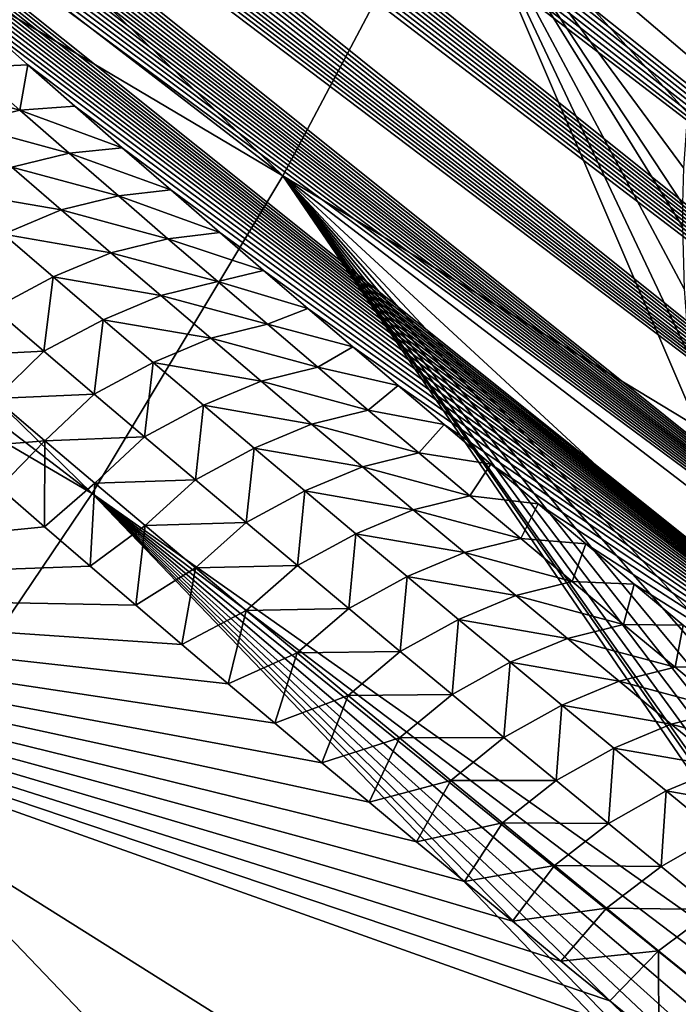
# Model space of a CAD drawing. Header units: metres. Extents: x -82 to 82, y -464 to 32.
# Tile 357 of 409: x 50.74 to 53.63, y -27.63 to -23.32. Entities that reach past the tile are written whole.
import ezdxf

# ---------------------------------------------------------------- set-up
doc = ezdxf.new("R2010")
doc.units = ezdxf.units.M
doc.layers.add('solid_K244121000C07', color=7, linetype='CONTINUOUS')

msp = doc.modelspace()

# ---------------------------------------------------------------- linework, layer by layer
at = {"layer": 'solid_K244121000C07'}
for points in [[(64.834976, -25.119036, 80.176231), (43.883732, -8.323991, 60.163883), (43.5858, -8.330283, 60.123425)], [(65.316963, -24.712254, 79.868271), (44.20718, -8.327457, 60.221996), (43.883732, -8.323991, 60.163883)], [(64.834976, -25.119036, 80.176231), (65.316963, -24.712254, 79.868271), (43.883732, -8.323991, 60.163883)], [(65.316963, -24.712254, 79.868271), (44.55732, -8.341947, 60.299618), (44.20718, -8.327457, 60.221996)], [(64.336166, -25.493633, 80.487686), (43.062752, -8.368033, 60.089104), (42.834633, -8.396905, 60.091354)], [(64.834976, -25.119036, 80.176231), (43.312481, -8.345377, 60.099106), (43.062752, -8.368033, 60.089104)], [(64.336166, -25.493633, 80.487686), (64.834976, -25.119036, 80.176231), (43.062752, -8.368033, 60.089104)], [(64.834976, -25.119036, 80.176231), (43.5858, -8.330283, 60.123425), (43.312481, -8.345377, 60.099106)], [(65.316963, -24.712254, 79.868271), (44.742947, -8.353851, 60.346474), (44.55732, -8.341947, 60.299618)], [(65.316963, -24.712254, 79.868271), (44.935673, -8.368929, 60.398834), (44.742947, -8.353851, 60.346474)], [(65.781586, -24.273102, 79.563919), (45.135643, -8.387292, 60.456886), (44.935673, -8.368929, 60.398834)], [(65.316963, -24.712254, 79.868271), (65.781586, -24.273102, 79.563919), (44.935673, -8.368929, 60.398834)], [(64.336166, -25.493633, 80.487686), (42.834633, -8.396905, 60.091354), (42.626247, -8.431354, 60.104568)], [(65.781586, -24.273102, 79.563919), (45.34341, -8.409449, 60.521267), (45.135643, -8.387292, 60.456886)], [(65.781586, -24.273102, 79.563919), (45.558769, -8.435196, 60.591793), (45.34341, -8.409449, 60.521267)], [(64.336166, -25.493633, 80.487686), (42.626247, -8.431354, 60.104568), (42.435463, -8.470701, 60.12746)], [(65.781586, -24.273102, 79.563919), (45.781994, -8.464779, 60.668797), (45.558769, -8.435196, 60.591793)], [(64.336166, -25.493633, 80.487686), (42.435463, -8.470701, 60.12746), (42.25959, -8.514233, 60.158707)], [(65.781586, -24.273102, 79.563919), (46.013653, -8.498717, 60.752934), (45.781994, -8.464779, 60.668797)], [(65.781586, -24.273102, 79.563919), (46.253456, -8.536733, 60.843929), (46.013653, -8.498717, 60.752934)], [(63.82093, -25.836189, 80.802544), (42.25959, -8.514233, 60.158707), (42.097073, -8.561757, 60.197723)], [(63.82093, -25.836189, 80.802544), (64.336166, -25.493633, 80.487686), (42.25959, -8.514233, 60.158707)], [(66.22818, -23.80135, 79.263321), (46.501831, -8.579205, 60.942272), (46.253456, -8.536733, 60.843929)], [(65.781586, -24.273102, 79.563919), (66.22818, -23.80135, 79.263321), (46.253456, -8.536733, 60.843929)], [(63.82093, -25.836189, 80.802544), (42.097073, -8.561757, 60.197723), (41.946445, -8.613113, 60.24403)], [(66.22818, -23.80135, 79.263321), (46.759361, -8.626662, 61.048622), (46.501831, -8.579205, 60.942272)], [(63.82093, -25.836189, 80.802544), (41.946445, -8.613113, 60.24403), (41.805573, -8.668403, 60.29744)], [(66.22818, -23.80135, 79.263321), (47.025688, -8.67877, 61.162643), (46.759361, -8.626662, 61.048622)], [(63.82093, -25.836189, 80.802544), (41.805573, -8.668403, 60.29744), (41.67342, -8.727686, 60.35788)], [(66.22818, -23.80135, 79.263321), (47.301388, -8.736048, 61.284985), (47.025688, -8.67877, 61.162643)], [(63.82093, -25.836189, 80.802544), (41.67342, -8.727686, 60.35788), (41.549168, -8.791111, 60.425411)], [(66.22818, -23.80135, 79.263321), (47.587025, -8.798993, 61.416267), (47.301388, -8.736048, 61.284985)], [(63.289597, -26.146694, 81.120674), (41.549168, -8.791111, 60.425411), (41.431942, -8.859061, 60.500416)], [(63.289597, -26.146694, 81.120674), (63.82093, -25.836189, 80.802544), (41.549168, -8.791111, 60.425411)], [(66.22818, -23.80135, 79.263321), (66.656013, -23.296719, 78.966629), (47.587025, -8.798993, 61.416267)], [(63.289597, -26.146694, 81.120674), (41.431942, -8.859061, 60.500416), (41.320946, -8.932129, 60.583572)], [(63.289597, -26.146694, 81.120674), (41.320946, -8.932129, 60.583572), (41.215778, -9.01079, 60.675488)], [(63.289597, -26.146694, 81.120674), (41.215778, -9.01079, 60.675488), (41.116058, -9.095607, 60.776924)], [(62.742474, -26.425037, 81.441925), (41.116058, -9.095607, 60.776924), (41.021797, -9.187693, 60.889343)], [(62.742474, -26.425037, 81.441925), (63.289597, -26.146694, 81.120674), (41.116058, -9.095607, 60.776924)], [(62.742474, -26.425037, 81.441925), (41.021797, -9.187693, 60.889343), (40.933014, -9.288031, 61.014137)], [(62.742474, -26.425037, 81.441925), (40.933014, -9.288031, 61.014137), (40.84972, -9.397694, 61.152859)], [(62.742474, -26.425037, 81.441925), (40.84972, -9.397694, 61.152859), (40.772804, -9.518192, 61.307667)], [(62.179813, -26.671011, 81.766106), (40.772804, -9.518192, 61.307667), (40.703236, -9.650862, 61.480553)], [(62.179813, -26.671011, 81.766106), (62.742474, -26.425037, 81.441925), (40.772804, -9.518192, 61.307667)], [(62.179813, -26.671011, 81.766106), (40.703236, -9.650862, 61.480553), (40.641975, -9.796873, 61.673374)], [(62.179813, -26.671011, 81.766106), (40.641975, -9.796873, 61.673374), (40.590816, -9.957867, 61.888592)], [(61.601822, -26.88431, 82.093048), (40.590816, -9.957867, 61.888592), (40.551723, -10.134602, 62.127518)], [(61.601822, -26.88431, 82.093048), (62.179813, -26.671011, 81.766106), (40.590816, -9.957867, 61.888592)], [(61.601822, -26.88431, 82.093048), (40.551723, -10.134602, 62.127518), (40.52626, -10.327674, 62.391285)], [(61.601822, -26.88431, 82.093048), (40.52626, -10.327674, 62.391285), (40.516453, -10.537777, 62.681065)], [(61.601822, -26.88431, 82.093048), (40.516453, -10.537777, 62.681065), (40.518169, -10.649652, 62.836357)], [(61.008587, -27.064528, 82.422531), (40.518169, -10.649652, 62.836357), (40.524429, -10.766109, 62.998688)], [(61.008587, -27.064528, 82.422531), (61.601822, -26.88431, 82.093048), (40.518169, -10.649652, 62.836357)], [(61.008587, -27.064528, 82.422531), (40.524429, -10.766109, 62.998688), (40.535412, -10.887243, 63.168228)], [(61.008587, -27.064528, 82.422531), (40.535412, -10.887243, 63.168228), (40.551792, -11.013494, 63.345539)], [(61.008587, -27.064528, 82.422531), (40.551792, -11.013494, 63.345539), (40.573341, -11.144667, 63.530453)], [(61.008587, -27.064528, 82.422531), (40.573341, -11.144667, 63.530453), (40.600418, -11.280968, 63.723255)], [(61.008587, -27.064528, 82.422531), (40.600418, -11.280968, 63.723255), (40.633728, -11.422853, 63.924526)], [(60.400227, -27.211134, 82.754295), (40.633728, -11.422853, 63.924526), (40.672955, -11.570053, 64.134003)], [(60.400227, -27.211134, 82.754295), (61.008587, -27.064528, 82.422531), (40.633728, -11.422853, 63.924526)], [(60.400227, -27.211134, 82.754295), (40.672955, -11.570053, 64.134003), (40.718605, -11.722903, 64.352135)], [(60.400227, -27.211134, 82.754295), (40.718605, -11.722903, 64.352135), (40.771366, -11.881867, 64.579506)], [(60.400227, -27.211134, 82.754295), (40.771366, -11.881867, 64.579506), (40.830856, -12.046622, 64.815788)], [(60.400227, -27.211134, 82.754295), (40.830856, -12.046622, 64.815788), (40.897758, -12.217632, 65.061584)], [(59.77684, -27.323496, 83.088043), (40.897758, -12.217632, 65.061584), (40.97274, -12.395342, 65.317444)], [(59.77684, -27.323496, 83.088043), (60.400227, -27.211134, 82.754295), (40.897758, -12.217632, 65.061584)], [(59.77684, -27.323496, 83.088043), (40.97274, -12.395342, 65.317444), (41.055374, -12.579402, 65.583031)], [(59.77684, -27.323496, 83.088043), (41.055374, -12.579402, 65.583031), (41.146564, -12.770417, 65.85907)], [(59.77684, -27.323496, 83.088043), (41.146564, -12.770417, 65.85907), (41.246918, -12.968789, 66.146072)], [(59.77684, -27.323496, 83.088043), (41.246918, -12.968789, 66.146072), (41.318615, -13.104889, 66.343254)], [(59.138523, -27.400879, 83.423416), (41.318615, -13.104889, 66.343254), (41.394516, -13.244321, 66.545418)], [(59.138523, -27.400879, 83.423416), (59.77684, -27.323496, 83.088043), (41.318615, -13.104889, 66.343254)], [(59.138523, -27.400879, 83.423416), (41.394516, -13.244321, 66.545418), (41.474998, -13.387338, 66.752853)], [(59.138523, -27.400879, 83.423416), (41.474998, -13.387338, 66.752853), (41.560184, -13.534018, 66.965668)], [(59.138523, -27.400879, 83.423416), (41.560184, -13.534018, 66.965668), (41.649643, -13.68405, 67.183517)], [(59.138523, -27.400879, 83.423416), (41.649643, -13.68405, 67.183517), (41.743755, -13.83768, 67.4067)], [(59.138523, -27.400879, 83.423416), (41.743755, -13.83768, 67.4067), (41.842953, -13.995203, 67.635544)], [(59.138523, -27.400879, 83.423416), (41.842953, -13.995203, 67.635544), (41.947605, -14.156862, 67.870338)], [(59.138523, -27.400879, 83.423416), (41.947605, -14.156862, 67.870338), (42.05719, -14.322292, 68.110687)], [(58.485367, -27.442453, 83.760025), (42.05719, -14.322292, 68.110687), (42.171913, -14.491622, 68.356743)], [(58.485367, -27.442453, 83.760025), (59.138523, -27.400879, 83.423416), (42.05719, -14.322292, 68.110687)], [(58.485367, -27.442453, 83.760025), (42.171913, -14.491622, 68.356743), (42.292297, -14.665189, 68.608879)], [(58.485367, -27.442453, 83.760025), (42.292297, -14.665189, 68.608879), (42.418854, -14.843333, 68.86747)], [(58.485367, -27.442453, 83.760025), (42.418854, -14.843333, 68.86747), (42.551308, -15.025867, 69.132324)], [(58.485367, -27.442453, 83.760025), (42.551308, -15.025867, 69.132324), (42.689445, -15.212635, 69.40329)], [(58.485367, -27.442453, 83.760025), (42.689445, -15.212635, 69.40329), (42.833881, -15.404033, 69.680779)], [(58.485367, -27.442453, 83.760025), (42.833881, -15.404033, 69.680779), (42.946712, -15.550855, 69.893425)], [(57.817333, -27.447262, 84.097412), (42.946712, -15.550855, 69.893425), (43.063663, -15.700654, 70.110138)], [(57.817333, -27.447262, 84.097412), (58.485367, -27.442453, 83.760025), (42.946712, -15.550855, 69.893425)], [(57.817333, -27.447262, 84.097412), (43.063663, -15.700654, 70.110138), (43.184277, -15.853133, 70.330612)], [(57.817333, -27.447262, 84.097412), (43.184277, -15.853133, 70.330612), (43.308525, -16.00827, 70.554825)], [(57.817333, -27.447262, 84.097412), (43.308525, -16.00827, 70.554825), (43.436722, -16.166262, 70.782974)], [(57.817333, -27.447262, 84.097412), (43.436722, -16.166262, 70.782974), (43.569176, -16.327301, 71.015251)], [(57.817333, -27.447262, 84.097412), (43.569176, -16.327301, 71.015251), (43.706203, -16.491587, 71.251869)], [(57.817333, -27.447262, 84.097412), (43.706203, -16.491587, 71.251869), (43.847984, -16.659235, 71.49292)], [(57.817333, -27.447262, 84.097412), (43.847984, -16.659235, 71.49292), (43.993866, -16.829842, 71.738029)], [(57.817333, -27.447262, 84.097412), (43.993866, -16.829842, 71.738029), (44.144028, -17.00351, 71.987282)], [(57.134445, -27.41423, 84.435051), (44.144028, -17.00351, 71.987282), (44.298843, -17.180473, 72.240898)], [(57.134445, -27.41423, 84.435051), (57.817333, -27.447262, 84.097412), (44.144028, -17.00351, 71.987282)], [(57.134445, -27.41423, 84.435051), (44.298843, -17.180473, 72.240898), (44.458698, -17.360964, 72.4991)], [(57.134445, -27.41423, 84.435051), (44.458698, -17.360964, 72.4991), (44.623966, -17.545219, 72.762115)], [(57.134445, -27.41423, 84.435051), (44.623966, -17.545219, 72.762115), (44.794674, -17.733261, 73.029953)], [(57.134445, -27.41423, 84.435051), (44.794674, -17.733261, 73.029953), (44.970074, -17.924643, 73.302208)], [(57.134445, -27.41423, 84.435051), (44.970074, -17.924643, 73.302208), (45.150547, -18.119585, 73.579063)], [(57.134445, -27.41423, 84.435051), (45.150547, -18.119585, 73.579063), (45.298889, -18.278292, 73.804031)], [(57.134445, -27.41423, 84.435051), (45.298889, -18.278292, 73.804031), (45.451015, -18.439598, 74.032227)], [(57.134445, -27.41423, 84.435051), (45.451015, -18.439598, 74.032227), (45.607159, -18.603651, 74.263771)], [(57.134445, -27.41423, 84.435051), (45.607159, -18.603651, 74.263771), (45.767555, -18.770592, 74.498779)], [(57.134445, -27.41423, 84.435051), (45.767555, -18.770592, 74.498779), (45.931667, -18.940113, 74.737)], [(56.436752, -27.342197, 84.772331), (45.931667, -18.940113, 74.737), (46.099277, -19.112083, 74.97831)], [(56.436752, -27.342197, 84.772331), (57.134445, -27.41423, 84.435051), (45.931667, -18.940113, 74.737)], [(56.436752, -27.342197, 84.772331), (46.099277, -19.112083, 74.97831), (46.270691, -19.286684, 75.222847)], [(51.898346, -24.00172, 32.120441), (46.538589, -19.878847, 30.375805), (46.910393, -19.163303, 30.62591)], [(52.642662, -22.593567, 32.59882), (51.898346, -24.00172, 32.120441), (46.910393, -19.163303, 30.62591)], [(56.436752, -27.342197, 84.772331), (46.270691, -19.286684, 75.222847), (46.446213, -19.464096, 75.470772)], [(56.436752, -27.342197, 84.772331), (46.446213, -19.464096, 75.470772), (46.626152, -19.644503, 75.722221)], [(56.436752, -27.342197, 84.772331), (46.626152, -19.644503, 75.722221), (46.81081, -19.828087, 75.977348)], [(56.436752, -27.342197, 84.772331), (46.81081, -19.828087, 75.977348), (46.968513, -19.983637, 76.192871)], [(51.898346, -24.00172, 32.120441), (46.138924, -20.590467, 30.159786), (46.538589, -19.878847, 30.375805)], [(56.436752, -27.342197, 84.772331), (46.968513, -19.983637, 76.192871), (47.129635, -20.141485, 76.411026)], [(56.436752, -27.342197, 84.772331), (47.129635, -20.141485, 76.411026), (47.293549, -20.301291, 76.631538)], [(56.436752, -27.342197, 84.772331), (47.293549, -20.301291, 76.631538), (47.460411, -20.463135, 76.854469)], [(56.436752, -27.342197, 84.772331), (47.460411, -20.463135, 76.854469), (47.63044, -20.627134, 77.079895)], [(51.06205, -25.392845, 31.758326), (45.71249, -21.296207, 29.978449), (46.138924, -20.590467, 30.159786)], [(51.898346, -24.00172, 32.120441), (51.06205, -25.392845, 31.758326), (46.138924, -20.590467, 30.159786)], [(56.436752, -27.342197, 84.772331), (47.63044, -20.627134, 77.079895), (47.803844, -20.793413, 77.307899)], [(56.436752, -27.342197, 84.772331), (47.803844, -20.793413, 77.307899), (47.980835, -20.96209, 77.538567)], [(56.436752, -27.342197, 84.772331), (47.980835, -20.96209, 77.538567), (48.161636, -21.133286, 77.771965)], [(56.436752, -27.342197, 84.772331), (48.161636, -21.133286, 77.771965), (48.346451, -21.307125, 78.008186)], [(51.06205, -25.392845, 31.758326), (45.26046, -21.994137, 29.832287), (45.71249, -21.296207, 29.978449)], [(56.436752, -27.342197, 84.772331), (48.346451, -21.307125, 78.008186), (48.5355, -21.48373, 78.247307)], [(55.724285, -27.229893, 85.108566), (48.5355, -21.48373, 78.247307), (48.728233, -21.662798, 78.489098)], [(55.724285, -27.229893, 85.108566), (56.436752, -27.342197, 84.772331), (48.5355, -21.48373, 78.247307)], [(55.724285, -27.229893, 85.108566), (48.728233, -21.662798, 78.489098), (48.924179, -21.844067, 78.733376)], [(55.724285, -27.229893, 85.108566), (48.924179, -21.844067, 78.733376), (49.094933, -22.001335, 78.944832)], [(51.06205, -25.392845, 31.758326), (50.140499, -26.755737, 31.51539), (45.26046, -21.994137, 29.832287)], [(55.724285, -27.229893, 85.108566), (49.094933, -22.001335, 78.944832), (49.268486, -22.160477, 79.158295)], [(55.724285, -27.229893, 85.108566), (49.268486, -22.160477, 79.158295), (49.445042, -22.321611, 79.373848)], [(55.724285, -27.229893, 85.108566), (49.445042, -22.321611, 79.373848), (49.624802, -22.484858, 79.591583)], [(55.724285, -27.229893, 85.108566), (49.624802, -22.484858, 79.591583), (49.807968, -22.650337, 79.811577)], [(53.717121, -25.101807, 32.828003), (51.898346, -24.00172, 32.120441), (52.642662, -22.593567, 32.59882)], [(53.679573, -24.788958, 32.832333), (53.717121, -25.101807, 32.828003), (52.642662, -22.593567, 32.59882)], [(53.657875, -24.496931, 32.845715), (53.679573, -24.788958, 32.832333), (52.642662, -22.593567, 32.59882)], [(53.650093, -24.223253, 32.867104), (53.657875, -24.496931, 32.845715), (52.642662, -22.593567, 32.59882)], [(53.650635, -24.123808, 32.877216), (53.650093, -24.223253, 32.867104), (52.642662, -22.593567, 32.59882)], [(53.655128, -23.966259, 32.895828), (53.650635, -24.123808, 32.877216), (52.642662, -22.593567, 32.59882)], [(53.671955, -23.724344, 32.931305), (53.655128, -23.966259, 32.895828), (52.642662, -22.593567, 32.59882)], [(53.699623, -23.495626, 32.973083), (53.671955, -23.724344, 32.931305), (52.642662, -22.593567, 32.59882)], [(53.737541, -23.278875, 33.020851), (53.699623, -23.495626, 32.973083), (52.642662, -22.593567, 32.59882)], [(55.724285, -27.229893, 85.108566), (49.807968, -22.650337, 79.811577), (49.99474, -22.818169, 80.03392)], [(55.724285, -27.229893, 85.108566), (49.99474, -22.818169, 80.03392), (50.185322, -22.988474, 80.258698)], [(55.724285, -27.229893, 85.108566), (50.185322, -22.988474, 80.258698), (50.379898, -23.161373, 80.485992)], [(55.724285, -27.229893, 85.108566), (50.379898, -23.161373, 80.485992), (50.578194, -23.336864, 80.71608)], [(50.530987, -23.525949, 81.147804), (50.780018, -23.514853, 80.948883), (50.578194, -23.336864, 80.71608)], [(55.724285, -27.229893, 85.108566), (50.578194, -23.336864, 80.71608), (50.780018, -23.514853, 80.948883)], [(50.745262, -23.713552, 81.393272), (50.780018, -23.514853, 80.948883), (50.530987, -23.525949, 81.147804)], [(50.745262, -23.713552, 81.393272), (50.985352, -23.695246, 81.184212), (50.780018, -23.514853, 80.948883)], [(55.724285, -27.229893, 85.108566), (50.780018, -23.514853, 80.948883), (50.985352, -23.695246, 81.184212)], [(50.745262, -23.713552, 81.393272), (50.530987, -23.525949, 81.147804), (50.278816, -23.58786, 81.332726)], [(50.745262, -23.713552, 81.393272), (50.278816, -23.58786, 81.332726), (50.493557, -23.775331, 81.57885)], [(50.960537, -23.901171, 81.637871), (50.745262, -23.713552, 81.393272), (50.493557, -23.775331, 81.57885)], [(50.745262, -23.713552, 81.393272), (51.194164, -23.877956, 81.421852), (50.985352, -23.695246, 81.184212)], [(50.960537, -23.901171, 81.637871), (51.194164, -23.877956, 81.421852), (50.745262, -23.713552, 81.393272)], [(55.724285, -27.229893, 85.108566), (50.985352, -23.695246, 81.184212), (51.194164, -23.877956, 81.421852)], [(50.960537, -23.901171, 81.637871), (50.493557, -23.775331, 81.57885), (50.709297, -23.962837, 81.824089)], [(51.176811, -24.088806, 81.881592), (50.960537, -23.901171, 81.637871), (50.709297, -23.962837, 81.824089)], [(50.960537, -23.901171, 81.637871), (51.406437, -24.062893, 81.661613), (51.194164, -23.877956, 81.421852)], [(51.176811, -24.088806, 81.881592), (51.406437, -24.062893, 81.661613), (50.960537, -23.901171, 81.637871)], [(55.724285, -27.229893, 85.108566), (51.194164, -23.877956, 81.421852), (51.406437, -24.062893, 81.661613)], [(50.926025, -24.150377, 82.068436), (50.709297, -23.962837, 81.824089), (50.456707, -24.069826, 81.986664)], [(51.176811, -24.088806, 81.881592), (50.709297, -23.962837, 81.824089), (50.926025, -24.150377, 82.068436)], [(54.517178, -27.828033, 33.123928), (51.06205, -25.392845, 31.758326), (51.898346, -24.00172, 32.120441)], [(54.444122, -27.65045, 33.089764), (54.517178, -27.828033, 33.123928), (51.898346, -24.00172, 32.120441)], [(54.41013, -27.566099, 33.074097), (54.444122, -27.65045, 33.089764), (51.898346, -24.00172, 32.120441)], [(54.312511, -27.314096, 33.029942), (54.41013, -27.566099, 33.074097), (51.898346, -24.00172, 32.120441)], [(54.223919, -27.071739, 32.991177), (54.312511, -27.314096, 33.029942), (51.898346, -24.00172, 32.120441)], [(54.142929, -26.838369, 32.957092), (54.223919, -27.071739, 32.991177), (51.898346, -24.00172, 32.120441)], [(54.07021, -26.61421, 32.927841), (54.142929, -26.838369, 32.957092), (51.898346, -24.00172, 32.120441)], [(54.004978, -26.398724, 32.902996), (54.07021, -26.61421, 32.927841), (51.898346, -24.00172, 32.120441)], [(53.945988, -26.191214, 32.881943), (54.004978, -26.398724, 32.902996), (51.898346, -24.00172, 32.120441)], [(53.847988, -25.800329, 32.851353), (53.945988, -26.191214, 32.881943), (51.898346, -24.00172, 32.120441)], [(53.772549, -25.438126, 32.8339), (53.847988, -25.800329, 32.851353), (51.898346, -24.00172, 32.120441)], [(53.717121, -25.101807, 32.828003), (53.772549, -25.438126, 32.8339), (51.898346, -24.00172, 32.120441)], [(50.926025, -24.150377, 82.068436), (50.456707, -24.069826, 81.986664), (50.673588, -24.257076, 82.231377)], [(51.176811, -24.088806, 81.881592), (51.62215, -24.249968, 81.903282), (51.406437, -24.062893, 81.661613)], [(55.724285, -27.229893, 85.108566), (51.406437, -24.062893, 81.661613), (51.62215, -24.249968, 81.903282)], [(51.39407, -24.276464, 82.124435), (51.176811, -24.088806, 81.881592), (50.926025, -24.150377, 82.068436)], [(51.39407, -24.276464, 82.124435), (51.62215, -24.249968, 81.903282), (51.176811, -24.088806, 81.881592)], [(51.143734, -24.337955, 82.31189), (50.926025, -24.150377, 82.068436), (50.673588, -24.257076, 82.231377)], [(51.39407, -24.276464, 82.124435), (50.926025, -24.150377, 82.068436), (51.143734, -24.337955, 82.31189)], [(51.39407, -24.276464, 82.124435), (51.813698, -24.415342, 82.11615), (51.62215, -24.249968, 81.903282)], [(55.724285, -27.229893, 85.108566), (51.62215, -24.249968, 81.903282), (51.813698, -24.415342, 82.11615)], [(50.891449, -24.44438, 82.475182), (50.673588, -24.257076, 82.231377), (50.630798, -24.582098, 82.596008)], [(51.143734, -24.337955, 82.31189), (50.673588, -24.257076, 82.231377), (50.891449, -24.44438, 82.475182)], [(51.612305, -24.464146, 82.366402), (51.39407, -24.276464, 82.124435), (51.143734, -24.337955, 82.31189)], [(51.612305, -24.464146, 82.366402), (51.813698, -24.415342, 82.11615), (51.39407, -24.276464, 82.124435)], [(51.362411, -24.525572, 82.554443), (51.143734, -24.337955, 82.31189), (50.891449, -24.44438, 82.475182)], [(51.612305, -24.464146, 82.366402), (51.143734, -24.337955, 82.31189), (51.362411, -24.525572, 82.554443)], [(51.612305, -24.464146, 82.366402), (52.007839, -24.582232, 82.330193), (51.813698, -24.415342, 82.11615)], [(55.724285, -27.229893, 85.108566), (51.813698, -24.415342, 82.11615), (52.007839, -24.582232, 82.330193)], [(50.891449, -24.44438, 82.475182), (50.630798, -24.582098, 82.596008), (50.850266, -24.769735, 82.839966)], [(51.110268, -24.631737, 82.718079), (50.891449, -24.44438, 82.475182), (50.850266, -24.769735, 82.839966)], [(51.362411, -24.525572, 82.554443), (50.891449, -24.44438, 82.475182), (51.110268, -24.631737, 82.718079)], [(51.831509, -24.651852, 82.607491), (51.612305, -24.464146, 82.366402), (51.362411, -24.525572, 82.554443)], [(51.831509, -24.651852, 82.607491), (52.007839, -24.582232, 82.330193), (51.612305, -24.464146, 82.366402)], [(51.58205, -24.713232, 82.796104), (51.362411, -24.525572, 82.554443), (51.110268, -24.631737, 82.718079)], [(51.831509, -24.651852, 82.607491), (51.362411, -24.525572, 82.554443), (51.58205, -24.713232, 82.796104)], [(50.850266, -24.769735, 82.839966), (50.630798, -24.582098, 82.596008), (50.419056, -24.790993, 82.727867)], [(51.831509, -24.651852, 82.607491), (52.204563, -24.750572, 82.545265), (52.007839, -24.582232, 82.330193)], [(55.724285, -27.229893, 85.108566), (52.007839, -24.582232, 82.330193), (52.204563, -24.750572, 82.545265)], [(51.110268, -24.631737, 82.718079), (50.850266, -24.769735, 82.839966), (51.07069, -24.957443, 83.082993)], [(51.330048, -24.819153, 82.96006), (51.110268, -24.631737, 82.718079), (51.07069, -24.957443, 83.082993)], [(51.58205, -24.713232, 82.796104), (51.110268, -24.631737, 82.718079), (51.330048, -24.819153, 82.96006)], [(52.051666, -24.839586, 82.847687), (51.831509, -24.651852, 82.607491), (51.58205, -24.713232, 82.796104)], [(52.051666, -24.839586, 82.847687), (52.204563, -24.750572, 82.545265), (51.831509, -24.651852, 82.607491)], [(51.802639, -24.900936, 83.036865), (51.58205, -24.713232, 82.796104), (51.330048, -24.819153, 82.96006)], [(52.051666, -24.839586, 82.847687), (51.58205, -24.713232, 82.796104), (51.802639, -24.900936, 83.036865)], [(52.051666, -24.839586, 82.847687), (52.403854, -24.920309, 82.761246), (52.204563, -24.750572, 82.545265)], [(55.724285, -27.229893, 85.108566), (52.204563, -24.750572, 82.545265), (52.403854, -24.920309, 82.761246)], [(50.850266, -24.769735, 82.839966), (50.419056, -24.790993, 82.727867), (50.636475, -24.976566, 82.969627)], [(51.07069, -24.957443, 83.082993), (50.850266, -24.769735, 82.839966), (50.636475, -24.976566, 82.969627)], [(51.330048, -24.819153, 82.96006), (51.07069, -24.957443, 83.082993), (51.292061, -25.145227, 83.325089)], [(51.55077, -25.00663, 83.201126), (51.330048, -24.819153, 82.96006), (51.292061, -25.145227, 83.325089)], [(51.802639, -24.900936, 83.036865), (51.330048, -24.819153, 82.96006), (51.55077, -25.00663, 83.201126)], [(52.27277, -25.027351, 83.087013), (52.051666, -24.839586, 82.847687), (51.802639, -24.900936, 83.036865)], [(52.27277, -25.027351, 83.087013), (52.403854, -24.920309, 82.761246), (52.051666, -24.839586, 82.847687)], [(52.02417, -25.088688, 83.276733), (51.802639, -24.900936, 83.036865), (51.55077, -25.00663, 83.201126)], [(52.27277, -25.027351, 83.087013), (51.802639, -24.900936, 83.036865), (52.02417, -25.088688, 83.276733)], [(52.27277, -25.027351, 83.087013), (52.605698, -25.091421, 82.978065), (52.403854, -24.920309, 82.761246)], [(55.724285, -27.229893, 85.108566), (52.403854, -24.920309, 82.761246), (52.605698, -25.091421, 82.978065)], [(50.854836, -25.16222, 83.210449), (50.636475, -24.976566, 82.969627), (50.455494, -25.194767, 83.057953)], [(51.07069, -24.957443, 83.082993), (50.636475, -24.976566, 82.969627), (50.854836, -25.16222, 83.210449)], [(51.292061, -25.145227, 83.325089), (51.07069, -24.957443, 83.082993), (50.854836, -25.16222, 83.210449)], [(51.55077, -25.00663, 83.201126), (51.292061, -25.145227, 83.325089), (51.514378, -25.333088, 83.566254)], [(51.772427, -25.19417, 83.441292), (51.55077, -25.00663, 83.201126), (51.514378, -25.333088, 83.566254)], [(52.02417, -25.088688, 83.276733), (51.55077, -25.00663, 83.201126), (51.772427, -25.19417, 83.441292)], [(52.494816, -25.215147, 83.325447), (52.27277, -25.027351, 83.087013), (52.02417, -25.088688, 83.276733)], [(52.494816, -25.215147, 83.325447), (52.605698, -25.091421, 82.978065), (52.27277, -25.027351, 83.087013)], [(52.246635, -25.276487, 83.515701), (52.02417, -25.088688, 83.276733), (51.772427, -25.19417, 83.441292)], [(52.494816, -25.215147, 83.325447), (52.02417, -25.088688, 83.276733), (52.246635, -25.276487, 83.515701)], [(52.494816, -25.215147, 83.325447), (52.810139, -25.264061, 83.196053), (52.605698, -25.091421, 82.978065)], [(55.724285, -27.229893, 85.108566), (52.605698, -25.091421, 82.978065), (52.810139, -25.264061, 83.196053)], [(51.292061, -25.145227, 83.325089), (50.854836, -25.16222, 83.210449), (51.074127, -25.347961, 83.450348)], [(51.514378, -25.333088, 83.566254), (51.292061, -25.145227, 83.325089), (51.074127, -25.347961, 83.450348)], [(50.854836, -25.16222, 83.210449), (50.455494, -25.194767, 83.057953), (50.653545, -25.366768, 83.279175)], [(50.854836, -25.16222, 83.210449), (50.653545, -25.366768, 83.279175), (50.852669, -25.538887, 83.499786)], [(51.074127, -25.347961, 83.450348), (50.854836, -25.16222, 83.210449), (50.852669, -25.538887, 83.499786)], [(51.772427, -25.19417, 83.441292), (51.514378, -25.333088, 83.566254), (51.737621, -25.521029, 83.80648)], [(51.995018, -25.381773, 83.680534), (51.772427, -25.19417, 83.441292), (51.737621, -25.521029, 83.80648)], [(52.246635, -25.276487, 83.515701), (51.772427, -25.19417, 83.441292), (51.995018, -25.381773, 83.680534)], [(52.717796, -25.402975, 83.562988), (52.494816, -25.215147, 83.325447), (52.246635, -25.276487, 83.515701)], [(52.717796, -25.402975, 83.562988), (52.810139, -25.264061, 83.196053), (52.494816, -25.215147, 83.325447)], [(52.470032, -25.464334, 83.753769), (52.246635, -25.276487, 83.515701), (51.995018, -25.381773, 83.680534)], [(52.717796, -25.402975, 83.562988), (52.246635, -25.276487, 83.515701), (52.470032, -25.464334, 83.753769)], [(52.717796, -25.402975, 83.562988), (53.017174, -25.43825, 83.415268), (52.810139, -25.264061, 83.196053)], [(55.724285, -27.229893, 85.108566), (52.810139, -25.264061, 83.196053), (53.017174, -25.43825, 83.415268)], [(50.852669, -25.538887, 83.499786), (50.653545, -25.366768, 83.279175), (48.012821, -25.821535, 82.119522)], [(51.074127, -25.347961, 83.450348), (50.852669, -25.538887, 83.499786), (51.052681, -25.710972, 83.719574)], [(51.294338, -25.533792, 83.689316), (51.074127, -25.347961, 83.450348), (51.052681, -25.710972, 83.719574)], [(51.514378, -25.333088, 83.566254), (51.074127, -25.347961, 83.450348), (51.294338, -25.533792, 83.689316)], [(51.737621, -25.521029, 83.80648), (51.514378, -25.333088, 83.566254), (51.294338, -25.533792, 83.689316)], [(55.744473, -30.277155, 33.75568), (50.140499, -26.755737, 31.51539), (51.06205, -25.392845, 31.758326)], [(55.563911, -29.959255, 33.658073), (55.744473, -30.277155, 33.75568), (51.06205, -25.392845, 31.758326)], [(55.3787, -29.620798, 33.55917), (55.563911, -29.959255, 33.658073), (51.06205, -25.392845, 31.758326)], [(55.206097, -29.294109, 33.468399), (55.3787, -29.620798, 33.55917), (51.06205, -25.392845, 31.758326)], [(55.045471, -28.978853, 33.385307), (55.206097, -29.294109, 33.468399), (51.06205, -25.392845, 31.758326)], [(54.897404, -28.675137, 33.309948), (55.045471, -28.978853, 33.385307), (51.06205, -25.392845, 31.758326)], [(54.76001, -28.382174, 33.241375), (54.897404, -28.675137, 33.309948), (51.06205, -25.392845, 31.758326)], [(54.633244, -28.099829, 33.179409), (54.76001, -28.382174, 33.241375), (51.06205, -25.392845, 31.758326)], [(54.517178, -27.828033, 33.123928), (54.633244, -28.099829, 33.179409), (51.06205, -25.392845, 31.758326)], [(51.995018, -25.381773, 83.680534), (51.737621, -25.521029, 83.80648), (51.9618, -25.709047, 84.045776)], [(52.218533, -25.569441, 83.918861), (51.995018, -25.381773, 83.680534), (51.9618, -25.709047, 84.045776)], [(52.470032, -25.464334, 83.753769), (51.995018, -25.381773, 83.680534), (52.218533, -25.569441, 83.918861)], [(52.941708, -25.590836, 83.799644), (52.717796, -25.402975, 83.562988), (52.470032, -25.464334, 83.753769)], [(52.941708, -25.590836, 83.799644), (53.017174, -25.43825, 83.415268), (52.717796, -25.402975, 83.562988)], [(52.941708, -25.590836, 83.799644), (53.226807, -25.613991, 83.635704), (53.017174, -25.43825, 83.415268)], [(55.724285, -27.229893, 85.108566), (53.017174, -25.43825, 83.415268), (53.226807, -25.613991, 83.635704)], [(52.694351, -25.652233, 83.990929), (52.470032, -25.464334, 83.753769), (52.218533, -25.569441, 83.918861)], [(52.941708, -25.590836, 83.799644), (52.470032, -25.464334, 83.753769), (52.694351, -25.652233, 83.990929)], [(51.052681, -25.710972, 83.719574), (50.852669, -25.538887, 83.499786), (48.012821, -25.821535, 82.119522)], [(51.294338, -25.533792, 83.689316), (51.052681, -25.710972, 83.719574), (51.253464, -25.882902, 83.9384)], [(51.515465, -25.719711, 83.927345), (51.294338, -25.533792, 83.689316), (51.253464, -25.882902, 83.9384)], [(51.737621, -25.521029, 83.80648), (51.294338, -25.533792, 83.689316), (51.515465, -25.719711, 83.927345)], [(51.9618, -25.709047, 84.045776), (51.737621, -25.521029, 83.80648), (51.515465, -25.719711, 83.927345)], [(52.218533, -25.569441, 83.918861), (51.9618, -25.709047, 84.045776), (52.186897, -25.897146, 84.284126)], [(52.442963, -25.757174, 84.156273), (52.218533, -25.569441, 83.918861), (52.186897, -25.897146, 84.284126)], [(52.694351, -25.652233, 83.990929), (52.218533, -25.569441, 83.918861), (52.442963, -25.757174, 84.156273)], [(53.166542, -25.778727, 84.035416), (52.941708, -25.590836, 83.799644), (52.694351, -25.652233, 83.990929)], [(53.166542, -25.778727, 84.035416), (53.226807, -25.613991, 83.635704), (52.941708, -25.590836, 83.799644)], [(53.166542, -25.778727, 84.035416), (53.439034, -25.791286, 83.857353), (53.226807, -25.613991, 83.635704)], [(55.724285, -27.229893, 85.108566), (53.226807, -25.613991, 83.635704), (53.439034, -25.791286, 83.857353)], [(52.919586, -25.840179, 84.227188), (52.694351, -25.652233, 83.990929), (52.442963, -25.757174, 84.156273)], [(53.166542, -25.778727, 84.035416), (52.694351, -25.652233, 83.990929), (52.919586, -25.840179, 84.227188)], [(51.253464, -25.882902, 83.9384), (51.052681, -25.710972, 83.719574), (48.012821, -25.821535, 82.119522)], [(51.9618, -25.709047, 84.045776), (51.515465, -25.719711, 83.927345), (51.737503, -25.905722, 84.164452)], [(52.186897, -25.897146, 84.284126), (51.9618, -25.709047, 84.045776), (51.737503, -25.905722, 84.164452)], [(51.515465, -25.719711, 83.927345), (51.253464, -25.882902, 83.9384), (51.45541, -26.055023, 84.156693)], [(51.737503, -25.905722, 84.164452), (51.515465, -25.719711, 83.927345), (51.45541, -26.055023, 84.156693)], [(52.442963, -25.757174, 84.156273), (52.186897, -25.897146, 84.284126), (52.412914, -26.085327, 84.521545)], [(52.668312, -25.944973, 84.392769), (52.442963, -25.757174, 84.156273), (52.412914, -26.085327, 84.521545)], [(52.919586, -25.840179, 84.227188), (52.442963, -25.757174, 84.156273), (52.668312, -25.944973, 84.392769)], [(53.392292, -25.96665, 84.270287), (53.166542, -25.778727, 84.035416), (52.919586, -25.840179, 84.227188)], [(53.392292, -25.96665, 84.270287), (53.439034, -25.791286, 83.857353), (53.166542, -25.778727, 84.035416)], [(53.392292, -25.96665, 84.270287), (53.653858, -25.970139, 84.080223), (53.439034, -25.791286, 83.857353)], [(55.724285, -27.229893, 85.108566), (53.439034, -25.791286, 83.857353), (53.653858, -25.970139, 84.080223)], [(52.152691, -29.244907, 86.507706), (48.012821, -25.821535, 82.119522), (46.625687, -27.394537, 82.163506)], [(51.45541, -26.055023, 84.156693), (51.253464, -25.882902, 83.9384), (48.012821, -25.821535, 82.119522)], [(51.658646, -26.227434, 84.374596), (51.45541, -26.055023, 84.156693), (48.012821, -25.821535, 82.119522)], [(51.863174, -26.400135, 84.592087), (51.658646, -26.227434, 84.374596), (48.012821, -25.821535, 82.119522)], [(52.069004, -26.573128, 84.809166), (51.863174, -26.400135, 84.592087), (48.012821, -25.821535, 82.119522)], [(52.276127, -26.74641, 85.025826), (52.069004, -26.573128, 84.809166), (48.012821, -25.821535, 82.119522)], [(52.484554, -26.919983, 85.242065), (52.276127, -26.74641, 85.025826), (48.012821, -25.821535, 82.119522)], [(52.694283, -27.093845, 85.457878), (52.484554, -26.919983, 85.242065), (48.012821, -25.821535, 82.119522)], [(52.905312, -27.267998, 85.673256), (52.694283, -27.093845, 85.457878), (48.012821, -25.821535, 82.119522)], [(53.117649, -27.44244, 85.888184), (52.905312, -27.267998, 85.673256), (48.012821, -25.821535, 82.119522)], [(53.331295, -27.61717, 86.102669), (53.117649, -27.44244, 85.888184), (48.012821, -25.821535, 82.119522)], [(53.546249, -27.792192, 86.316704), (53.331295, -27.61717, 86.102669), (48.012821, -25.821535, 82.119522)], [(52.152691, -29.244907, 86.507706), (53.546249, -27.792192, 86.316704), (48.012821, -25.821535, 82.119522)], [(53.145737, -26.028177, 84.46254), (52.919586, -25.840179, 84.227188), (52.668312, -25.944973, 84.392769)], [(53.392292, -25.96665, 84.270287), (52.919586, -25.840179, 84.227188), (53.145737, -26.028177, 84.46254)], [(51.737503, -25.905722, 84.164452), (51.45541, -26.055023, 84.156693), (51.658646, -26.227434, 84.374596)], [(51.960449, -26.091822, 84.400612), (51.737503, -25.905722, 84.164452), (51.658646, -26.227434, 84.374596)], [(52.186897, -25.897146, 84.284126), (51.737503, -25.905722, 84.164452), (51.960449, -26.091822, 84.400612)], [(52.412914, -26.085327, 84.521545), (52.186897, -25.897146, 84.284126), (51.960449, -26.091822, 84.400612)], [(52.668312, -25.944973, 84.392769), (52.412914, -26.085327, 84.521545), (52.639839, -26.27359, 84.758018)], [(52.894566, -26.132837, 84.628342), (52.668312, -25.944973, 84.392769), (52.639839, -26.27359, 84.758018)], [(53.145737, -26.028177, 84.46254), (52.668312, -25.944973, 84.392769), (52.894566, -26.132837, 84.628342)], [(53.618958, -26.154608, 84.504265), (53.392292, -25.96665, 84.270287), (53.145737, -26.028177, 84.46254)], [(53.618958, -26.154608, 84.504265), (53.653858, -25.970139, 84.080223), (53.392292, -25.96665, 84.270287)], [(53.618958, -26.154608, 84.504265), (53.871273, -26.150547, 84.304314), (53.653858, -25.970139, 84.080223)], [(53.372791, -26.216225, 84.696983), (53.145737, -26.028177, 84.46254), (52.894566, -26.132837, 84.628342)], [(53.618958, -26.154608, 84.504265), (53.145737, -26.028177, 84.46254), (53.372791, -26.216225, 84.696983)], [(51.960449, -26.091822, 84.400612), (51.658646, -26.227434, 84.374596), (51.863174, -26.400135, 84.592087)], [(52.184292, -26.278015, 84.635841), (51.960449, -26.091822, 84.400612), (51.863174, -26.400135, 84.592087)], [(52.412914, -26.085327, 84.521545), (51.960449, -26.091822, 84.400612), (52.184292, -26.278015, 84.635841)], [(52.639839, -26.27359, 84.758018), (52.412914, -26.085327, 84.521545), (52.184292, -26.278015, 84.635841)], [(52.894566, -26.132837, 84.628342), (52.639839, -26.27359, 84.758018), (52.867676, -26.461933, 84.993561)], [(53.121723, -26.32077, 84.862999), (52.894566, -26.132837, 84.628342), (52.867676, -26.461933, 84.993561)], [(53.372791, -26.216225, 84.696983), (52.894566, -26.132837, 84.628342), (53.121723, -26.32077, 84.862999)], [(53.846527, -26.3426, 84.737343), (53.618958, -26.154608, 84.504265), (53.372791, -26.216225, 84.696983)], [(53.846527, -26.3426, 84.737343), (53.871273, -26.150547, 84.304314), (53.618958, -26.154608, 84.504265)], [(53.60075, -26.404324, 84.930511), (53.372791, -26.216225, 84.696983), (53.121723, -26.32077, 84.862999)], [(53.846527, -26.3426, 84.737343), (53.372791, -26.216225, 84.696983), (53.60075, -26.404324, 84.930511)], [(52.184292, -26.278015, 84.635841), (51.863174, -26.400135, 84.592087), (52.069004, -26.573128, 84.809166)], [(52.409031, -26.4643, 84.870132), (52.184292, -26.278015, 84.635841), (52.069004, -26.573128, 84.809166)], [(52.639839, -26.27359, 84.758018), (52.184292, -26.278015, 84.635841), (52.409031, -26.4643, 84.870132)], [(52.867676, -26.461933, 84.993561), (52.639839, -26.27359, 84.758018), (52.409031, -26.4643, 84.870132)], [(53.121723, -26.32077, 84.862999), (52.867676, -26.461933, 84.993561), (53.096409, -26.650362, 85.228149)], [(53.349777, -26.50877, 85.096725), (53.121723, -26.32077, 84.862999), (53.096409, -26.650362, 85.228149)], [(53.60075, -26.404324, 84.930511), (53.121723, -26.32077, 84.862999), (53.349777, -26.50877, 85.096725)], [(54.074997, -26.530624, 84.969521), (53.846527, -26.3426, 84.737343), (53.60075, -26.404324, 84.930511)], [(53.829601, -26.592474, 85.163132), (53.60075, -26.404324, 84.930511), (53.349777, -26.50877, 85.096725)], [(54.074997, -26.530624, 84.969521), (53.60075, -26.404324, 84.930511), (53.829601, -26.592474, 85.163132)], [(52.409031, -26.4643, 84.870132), (52.069004, -26.573128, 84.809166), (52.276127, -26.74641, 85.025826)], [(52.634659, -26.650681, 85.103485), (52.409031, -26.4643, 84.870132), (52.276127, -26.74641, 85.025826)], [(52.867676, -26.461933, 84.993561), (52.409031, -26.4643, 84.870132), (52.634659, -26.650681, 85.103485)], [(53.096409, -26.650362, 85.228149), (52.867676, -26.461933, 84.993561), (52.634659, -26.650681, 85.103485)], [(53.349777, -26.50877, 85.096725), (53.096409, -26.650362, 85.228149), (53.326038, -26.838873, 85.4618)], [(53.578724, -26.696838, 85.329536), (53.349777, -26.50877, 85.096725), (53.326038, -26.838873, 85.4618)], [(53.829601, -26.592474, 85.163132), (53.349777, -26.50877, 85.096725), (53.578724, -26.696838, 85.329536)], [(54.059341, -26.780676, 85.394836), (53.829601, -26.592474, 85.163132), (53.578724, -26.696838, 85.329536)], [(52.634659, -26.650681, 85.103485), (52.276127, -26.74641, 85.025826), (52.484554, -26.919983, 85.242065)], [(52.861172, -26.837154, 85.335899), (52.634659, -26.650681, 85.103485), (52.484554, -26.919983, 85.242065)], [(53.096409, -26.650362, 85.228149), (52.634659, -26.650681, 85.103485), (52.861172, -26.837154, 85.335899)], [(53.326038, -26.838873, 85.4618), (53.096409, -26.650362, 85.228149), (52.861172, -26.837154, 85.335899)], [(53.578724, -26.696838, 85.329536), (53.326038, -26.838873, 85.4618), (53.556557, -27.02747, 85.694504)], [(53.808552, -26.884975, 85.561409), (53.578724, -26.696838, 85.329536), (53.556557, -27.02747, 85.694504)], [(54.059341, -26.780676, 85.394836), (53.578724, -26.696838, 85.329536), (53.808552, -26.884975, 85.561409)], [(54.79118, -31.612101, 33.590244), (49.141125, -28.07943, 31.393591), (50.140499, -26.755737, 31.51539)], [(55.744473, -30.277155, 33.75568), (54.79118, -31.612101, 33.590244), (50.140499, -26.755737, 31.51539)], [(52.861172, -26.837154, 85.335899), (52.484554, -26.919983, 85.242065), (52.694283, -27.093845, 85.457878)], [(53.088566, -27.023726, 85.567375), (52.861172, -26.837154, 85.335899), (52.694283, -27.093845, 85.457878)], [(53.326038, -26.838873, 85.4618), (52.861172, -26.837154, 85.335899), (53.088566, -27.023726, 85.567375)], [(53.556557, -27.02747, 85.694504), (53.326038, -26.838873, 85.4618), (53.088566, -27.023726, 85.567375)], [(53.808552, -26.884975, 85.561409), (53.556557, -27.02747, 85.694504), (53.78796, -27.21615, 85.926254)], [(53.088566, -27.023726, 85.567375), (52.694283, -27.093845, 85.457878), (52.905312, -27.267998, 85.673256)], [(53.31683, -27.21039, 85.797905), (53.088566, -27.023726, 85.567375), (52.905312, -27.267998, 85.673256)], [(53.556557, -27.02747, 85.694504), (53.088566, -27.023726, 85.567375), (53.31683, -27.21039, 85.797905)], [(53.78796, -27.21615, 85.926254), (53.556557, -27.02747, 85.694504), (53.31683, -27.21039, 85.797905)], [(53.31683, -27.21039, 85.797905), (52.905312, -27.267998, 85.673256), (53.117649, -27.44244, 85.888184)], [(53.545963, -27.397154, 86.027496), (53.31683, -27.21039, 85.797905), (53.117649, -27.44244, 85.888184)], [(53.78796, -27.21615, 85.926254), (53.31683, -27.21039, 85.797905), (53.545963, -27.397154, 86.027496)], [(53.78796, -27.21615, 85.926254), (53.545963, -27.397154, 86.027496), (53.776012, -27.583971, 86.256126)], [(46.838551, -27.555801, 82.393715), (52.152691, -29.244907, 86.507706), (46.625687, -27.394537, 82.163506)], [(53.545963, -27.397154, 86.027496), (53.117649, -27.44244, 85.888184), (53.331295, -27.61717, 86.102669)], [(53.545963, -27.397154, 86.027496), (53.331295, -27.61717, 86.102669), (53.546249, -27.792192, 86.316704)], [(53.776012, -27.583971, 86.256126), (53.545963, -27.397154, 86.027496), (53.546249, -27.792192, 86.316704)], [(46.838551, -27.555801, 82.393715), (47.052685, -27.719118, 82.62455), (52.152691, -29.244907, 86.507706)], [(53.645336, -27.876543, 86.409302), (53.776012, -27.583971, 86.256126), (53.546249, -27.792192, 86.316704)]]:
    msp.add_3dface(points, dxfattribs=at)

doc.saveas('drawing.dxf')
